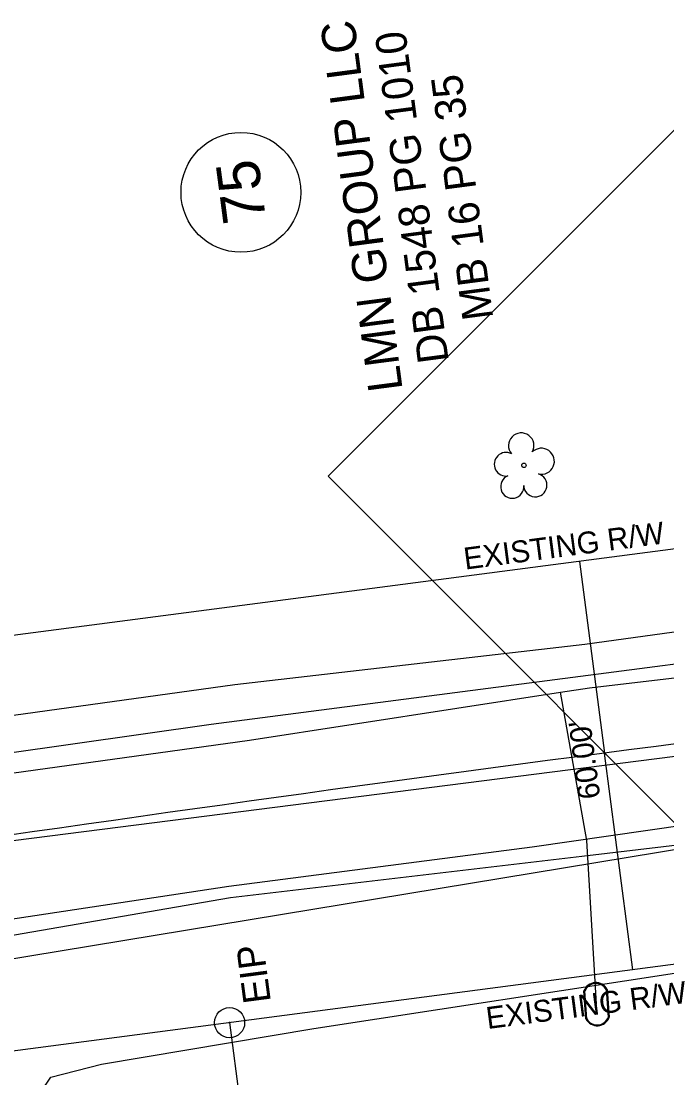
# Model space of a CAD drawing. Extents: x 2364404 to 2371833, y 798876 to 809754.
# Drawn here: x 2368504.8 to 2368599.1, y 805541.3 to 805695.6 of the extents above; entities that cross this region are included whole.
import ezdxf

# ---------------------------------------------------------------- set-up
doc = ezdxf.new("R2010")
doc.units = 0
for name, color, linetype in [('CTL Supplemental Horizontal and Vertical CELL', 7, 'Continuous'), ('Exist Property Deed Book Text', 7, 'Continuous'), ('Exist Property Iron Pin CELL', 7, 'Continuous'), ('Exist Property Iron Pin Text', 7, 'Continuous'), ('Exist Property Line', 7, 'Continuous'), ('Exist Property Owner Number CELL', 7, 'Continuous'), ('Exist Property Owner Text', 7, 'Continuous'), ('Exist Right of Way Line', 7, 'Continuous'), ('Exist Right of Way Line Text', 7, 'Continuous'), ('Exist Right of Way Width CELL', 7, 'Continuous'), ('Exist Roads EOP', 7, 'Continuous'), ('Exist Utilities Gas UG Line SUE LOS D', 7, 'Continuous'), ('Exist Utilities Sanitary Sewer UG Line', 7, 'Continuous'), ('Exist Utilities TV UG Cable SUE LOS B', 7, 'Continuous'), ('Exist Utilities Water Meter CELL', 7, 'Continuous'), ('Exist Utilities Water UG Line SUE LOS B', 7, 'Continuous'), ('Exist Vegetation Tree CELL', 7, 'Continuous'), ('Exist Vegetation Woods Line', 7, 'Continuous'), ('Prop Horizontal Alignment', 7, 'Continuous')]:
    doc.layers.add(name, color=color, linetype=linetype)

msp = doc.modelspace()

# ---------------------------------------------------------------- linework, layer by layer
at = {"layer": 'CTL Supplemental Horizontal and Vertical CELL'}
msp.add_lwpolyline([(2368549.66, 805629.18), (2368616.49, 805696.01), (2368683.43, 805629.07), (2368616.6, 805562.24)], close=True, dxfattribs=at)
at = {"layer": 'Exist Property Iron Pin CELL'}
for radius in [2.2, 0.0707]:
    msp.add_circle((2368535.24, 805549.4), radius, dxfattribs=at)
at = {"layer": 'Exist Property Line'}
msp.add_line((2368535.24, 805549.4), (2368554.76, 805400.56), dxfattribs=at)
at = {"layer": 'Exist Property Owner Number CELL'}
msp.add_circle((2368536.89, 805670.64), 8.75, dxfattribs=at)
at = {"layer": 'Exist Right of Way Line'}
for p, q in [((2368635.7, 805623.18), (2368490.5, 805604.22)), ((2368643.74, 805563.63), (2368416.26, 805533.79))]:
    msp.add_line(p, q, dxfattribs=at)
at = {"layer": 'Exist Right of Way Width CELL'}
for p in [(2368586.36, 805616.74), (2368594.14, 805557.12)]:
    msp.add_line(p, (2368590.01, 805588.75), dxfattribs=at)
at = {"layer": 'Exist Roads EOP'}
for points in [[(2368640.62, 805887.1), (2368646.49, 805841.49), (2368653.49, 805788.68), (2368660.08, 805738.18), (2368666.43, 805689.12), (2368672.87, 805641.02), (2368673.63, 805632.19), (2368672.8, 805627.14), (2368671.87, 805623.67), (2368664.71, 805614.79), (2368656.88, 805610.58), (2368653.24, 805609.83), (2368631.01, 805605.64), (2368621.72, 805604.51), (2368576.79, 805598.66), (2368532.56, 805592.94), (2368482.13, 805585.77), (2368433.44, 805578.64)], [(2368437, 805554.57), (2368485.79, 805561.86), (2368535.14, 805569.31), (2368579.47, 805575.08), (2368624.41, 805581.53), (2368656.47, 805585.36), (2368664.49, 805585.25), (2368672, 805580.81), (2368677.33, 805574.96), (2368679.23, 805572.55), (2368683.28, 805563.2), (2368689.94, 805514.08), (2368696.58, 805465.74), (2368703.29, 805414.29), (2368709.62, 805365.43)]]:
    msp.add_lwpolyline(points, dxfattribs=at)
at = {"layer": 'Exist Utilities Gas UG Line SUE LOS D'}
msp.add_line((2368453.22, 805550.46), (2368703.31, 805591.68), dxfattribs=at)
at = {"layer": 'Exist Utilities Sanitary Sewer UG Line'}
msp.add_line((2368639.77, 805593.31), (2368440.98, 805567.94), dxfattribs=at)
at = {"layer": 'Exist Utilities TV UG Cable SUE LOS B'}
for points in [[(2368420.9, 805537.98), (2368421.84, 805538.99), (2368423.59, 805543.9), (2368426.89, 805554.07), (2368434.82, 805573.45), (2368438.89, 805580.66), (2368445.96, 805584.04), (2368487.46, 805592.08), (2368536, 805598.76), (2368587.16, 805604.66), (2368617.13, 805608.82), (2368638.01, 805613.62), (2368653.25, 805619.07), (2368654.74, 805620.38)], [(2368390.31, 805541.92), (2368442.09, 805552.39), (2368486.56, 805559.24), (2368535.35, 805567.67), (2368586.68, 805573.73), (2368646.38, 805580.75), (2368650.63, 805587.81), (2368649.7, 805607.36), (2368654.52, 805618.98)]]:
    msp.add_lwpolyline(points, dxfattribs=at)
at = {"layer": 'Exist Utilities Water Meter CELL'}
msp.add_line((2368588.86, 805552.09), (2368588.86, 805552.09), dxfattribs=at)
for points in [[(2368587.31, 805549.94), (2368587.01, 805554.03)], [(2368587.44, 805549.95), (2368587.15, 805554.03)], [(2368590.27, 805554.23), (2368590.56, 805550.17)], [(2368590.4, 805554.24), (2368590.7, 805550.18)]]:
    msp.add_lwpolyline(points, dxfattribs=at)
for centre, radius, start, end in [((2368588.76, 805553.39), 1.86, 27.3061, 160.1075), ((2368588.76, 805553.38), 1.73, 29.429, 157.9105), ((2368588.95, 805550.8), 1.86, 207.7764, 340.4365), ((2368588.95, 805550.79), 1.73, 209.2553, 339.0009)]:
    msp.add_arc(centre, radius, start, end, dxfattribs=at)
at = {"layer": 'Exist Utilities Water UG Line SUE LOS B'}
for points in [[(2368388.74, 805570.71), (2368439.05, 805577.59), (2368488.56, 805583.76), (2368538.17, 805590.65), (2368583.57, 805597.68), (2368587.81, 805598.29), (2368618.39, 805601.87), (2368641.82, 805605.37), (2368643.48, 805605.73), (2368644.41, 805606.6), (2368646.77, 805609.76), (2368650.73, 805616.47), (2368651.49, 805621.78), (2368651.11, 805626.48), (2368648.74, 805642.27), (2368647.89, 805650.92)], [(2368588.86, 805552.09), (2368588.8, 805552.95), (2368587.44, 805576.01), (2368583.57, 805597.68)]]:
    msp.add_lwpolyline(points, dxfattribs=at)
at = {"layer": 'Exist Vegetation Tree CELL'}
msp.add_line((2368578.24, 805630.78), (2368578.24, 805630.78), dxfattribs=at)
msp.add_circle((2368578.24, 805630.78), 0.326, dxfattribs=at)
for centre, radius, start, end in [((2368577.85, 805633.65), 1.86, 330.1651, 219.7134), ((2368575.63, 805630.93), 1.73, 62.6636, 279.3457), ((2368580.79, 805631.37), 1.9, 257.1011, 134.1999), ((2368576.53, 805627.66), 1.69, 111.5671, 6.231), ((2368579.91, 805627.88), 1.7, 181.2822, 74.56)]:
    msp.add_arc(centre, radius, start, end, dxfattribs=at)
at = {"layer": 'Exist Vegetation Woods Line'}
msp.add_lwpolyline([(2368506.22, 805537.11), (2368509.13, 805541.42), (2368516.51, 805543.32), (2368547.55, 805548.56), (2368602.14, 805556.9), (2368621.24, 805559.38), (2368635.69, 805553.83), (2368643.4, 805545.99), (2368645.69, 805539.79)], dxfattribs=at)
at = {"layer": 'Prop Horizontal Alignment'}
msp.add_arc((2369495.52, 798707.42), 6940.66, 96.674344, 98.78734, dxfattribs=at)

# ---------------------------------------------------------------- texts
at = {"layer": 'Exist Property Deed Book Text'}
for s, p in [('DB 1548 PG 1010', (2368567.26, 805645.98)), ('MB 16 PG 35', (2368573.78, 805652.27))]:
    msp.add_text(s, height=4.5, rotation=97.4798, dxfattribs=at).set_placement(p)
at = {"layer": 'Exist Property Iron Pin Text'}
msp.add_text('EIP', height=4, rotation=97.4798, dxfattribs=at).set_placement((2368541.28, 805552.47))
at = {"layer": 'Exist Property Owner Number CELL'}
msp.add_text('75', height=6.25, rotation=97.4798, dxfattribs=at).set_placement((2368540.58, 805666.51))
at = {"layer": 'Exist Property Owner Text'}
msp.add_text('LMN GROUP LLC', height=5, rotation=97.4798, dxfattribs=at).set_placement((2368560.53, 805641.85))
at = {"layer": 'Exist Right of Way Line Text'}
for p in [(2368569.66, 805615.54), (2368572.93, 805548.46)]:
    msp.add_text('EXISTING R/W', height=3.2, rotation=7.4944, dxfattribs=at).set_placement(p)
at = {"layer": 'Exist Right of Way Width CELL'}
msp.add_text("60.00'", height=3.2, rotation=97.4944, dxfattribs=at).set_placement((2368589.42, 805582.25))

doc.saveas('drawing.dxf')
